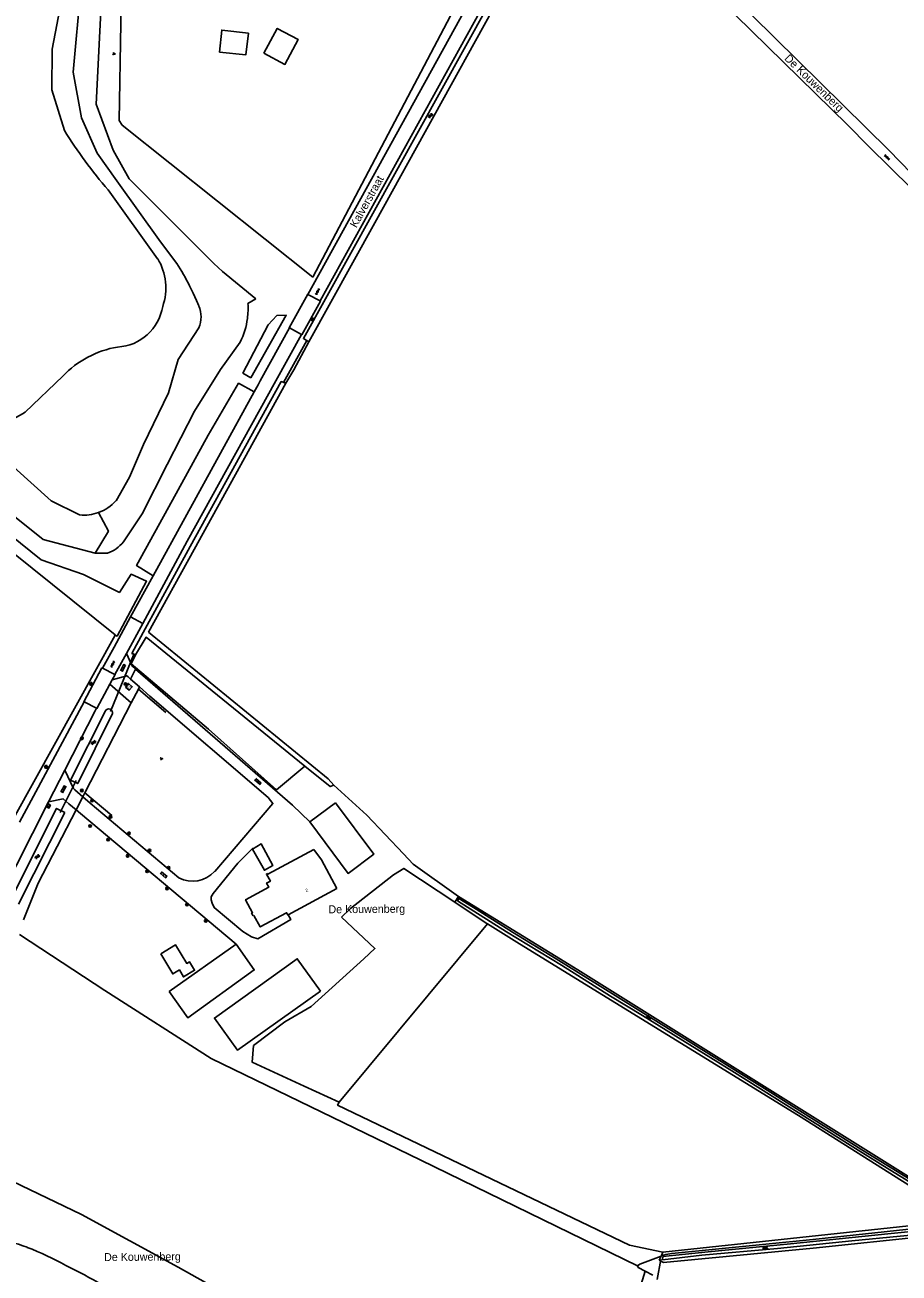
# Model space of a CAD drawing. Extents: x 133000 to 136000, y 400500 to 403500.
# Drawn here: x 134302.6 to 134575.6, y 401221.4 to 401611.2 of the extents above; entities that cross this region are included whole.
import ezdxf

# ---------------------------------------------------------------- set-up
doc = ezdxf.new("R2010")
doc.units = 0
for name, color, linetype in [('gg-afsc-erfafscheiding', 7, 'Continuous'), ('gg-afsc-hekwerk', 7, 'Continuous'), ('gg-anno-huisnummerreeks BGT', 7, 'Continuous'), ('gg-anno-openbare ruimte label', 7, 'Continuous'), ('gg-bbg-bijgebouw', 7, 'Continuous'), ('gg-bbg-gedigitaliseerde bebouwing', 7, 'Continuous'), ('gg-bbg-gedigitaliseerde bijgebouw', 7, 'Continuous'), ('gg-bbg-hoofdgebouw', 7, 'Continuous'), ('gg-knt-bronhoudergrens', 7, 'Continuous'), ('gg-knt-onverhard', 7, 'Continuous'), ('gg-knt-verharding', 7, 'Continuous'), ('gg-kntw-bovenkant insteek waterloop', 7, 'Continuous'), ('gg-kntw-waterlijn', 7, 'Continuous'), ('gg-kwrk-duiker nz buis', 7, 'Continuous'), ('gt-grn-groengrens', 7, 'Continuous'), ('gt-grn-vlakafsluiter', 7, 'Continuous'), ('gt-grn-weggrens', 7, 'Continuous'), ('gt-symb-boom', 7, 'Continuous'), ('gt-symb-gesloten verharding', 7, 'Continuous'), ('gt-symb-groenvak', 7, 'Continuous'), ('gt-symb-klinker verharding', 7, 'Continuous'), ('gt-symb-lichtmast', 7, 'Continuous'), ('gt-symb-rioolschacht', 7, 'Continuous'), ('gt-symb-watersymbool', 7, 'Continuous')]:
    doc.layers.add(name, color=color, linetype=linetype)

# ---------------------------------------------------------------- blocks, each defined once
blk = doc.blocks.new('gt0-WA')
at = {"layer": 'gt-symb-watersymbool'}
for centre, start, end in [((-0.32, 0.02), 28.0725, 151.9275), ((0.43, 0.42), 208.0725, 331.9275), ((-0.32, -0.43), 28.0725, 151.9275), ((0.43, -0.03), 208.0725, 331.9275)]:
    blk.add_arc(centre, 0.425, start, end, dxfattribs=at)
blk = doc.blocks.new('gt0-BOOM')
at = {"layer": 'gt-symb-boom'}
for radius in [0.4, 0.2]:
    blk.add_circle((0, 0), radius, dxfattribs=at)
blk = doc.blocks.new('gt0-GESVH1')
at = {"layer": 'gt-symb-gesloten verharding'}
for p, q in [((-0.99, -0.26), (0.01, 0.24)), ((0.01, -0.26), (-0.99, 0.24)), ((0.01, 0.24), (1.01, -0.26)), ((1.01, 0.24), (0.01, -0.26))]:
    blk.add_line(p, q, dxfattribs=at)
blk = doc.blocks.new('gt0-GRVAK')
at = {"layer": 'gt-symb-groenvak'}
for p, q in [((-0.11, 0.19), (-0.23, 0.24)), ((-0.18, 0.15), (0.09, 0.15)), ((-0.09, 0.21), (-0.16, 0.32)), ((-0.05, 0.21), (-0.05, 0.39)), ((0, 0.21), (0.06, 0.32)), ((0.01, 0.19), (0.13, 0.24)), ((0.26, -0.05), (0.2, 0.06)), ((0.3, -0.05), (0.3, 0.13)), ((0.35, -0.05), (0.41, 0.06)), ((-0.25, -0.23), (-0.36, -0.18)), ((-0.32, -0.26), (-0.05, -0.26)), ((-0.23, -0.21), (-0.29, -0.1)), ((-0.18, -0.2), (-0.18, -0.02)), ((-0.14, -0.21), (-0.07, -0.1)), ((-0.12, -0.23), (0, -0.18)), ((0.24, -0.07), (0.12, -0.02)), ((0.17, -0.11), (0.44, -0.11)), ((0.37, -0.07), (0.49, -0.02))]:
    blk.add_line(p, q, dxfattribs=at)
blk = doc.blocks.new('gt0-KL1')
at = {"layer": 'gt-symb-klinker verharding'}
for p, q in [((-1.15, 0.3), (1.15, 0.3)), ((-1, -0.3), (-1, 0.3)), ((-0.5, 0.3), (-0.5, 0.45)), ((0, -0.3), (0, 0.3)), ((0.5, 0.3), (0.5, 0.45)), ((1, -0.3), (1, 0.3)), ((-1.15, -0.3), (1.15, -0.3)), ((-0.5, -0.45), (-0.5, -0.3)), ((0.5, -0.45), (0.5, -0.3))]:
    blk.add_line(p, q, dxfattribs=at)
blk = doc.blocks.new('gt0-LMAST')
at = {"layer": 'gt-symb-lichtmast'}
for p, q in [((-0.18, 0.17), (-0.45, 0.44)), ((-0.01, 0.25), (-0.01, 0.62)), ((0.17, 0.17), (0.44, 0.44)), ((-0.26, 0), (-0.63, 0)), ((-0.18, -0.18), (-0.45, -0.45)), ((-0.01, -0.25), (-0.01, -0.63)), ((0.44, -0.45), (0.17, -0.18)), ((0.24, 0), (0.62, 0))]:
    blk.add_line(p, q, dxfattribs=at)
blk.add_circle((-0.01, 0), 0.25, dxfattribs=at)
blk = doc.blocks.new('gt0-RS')
at = {"layer": 'gt-symb-rioolschacht'}
blk.add_lwpolyline([(-0.5, -0.5), (0.5, -0.5), (0.5, 0.5), (-0.5, 0.5)], close=True, dxfattribs=at)
blk.add_circle((0, 0), 0.375, dxfattribs=at)

msp = doc.modelspace()

# ---------------------------------------------------------------- linework, layer by layer
at = {"layer": 'gg-afsc-erfafscheiding'}
for points in [[(134332.88, 401579.92), (134332.02, 401581.37), (134333.03, 401642.26), (134334.83, 401719.99), (134335.66, 401719.97)], [(134493.93, 401223.6), (134494.63, 401224.16), (134501.27, 401226.67)]]:
    msp.add_lwpolyline(points, dxfattribs=at)
at = {"layer": 'gg-afsc-hekwerk'}
for p, q in [((134392.49, 401532.45), (134332.88, 401579.92)), ((134392.49, 401532.45), (134332.88, 401579.92)), ((134299.5, 401364.26), (134330.72, 401420.64)), ((134337.98, 401403.8), (134335.75, 401399.49)), ((134346.58, 401396.42), (134337.98, 401403.8)), ((134335.75, 401399.49), (134321.25, 401371.41)), ((134321.25, 401371.41), (134329.7, 401364.27))]:
    msp.add_line(p, q, dxfattribs=at)
for points in [[(134478.09, 401725.8), (134483.09, 401725.88), (134464.48, 401670.61), (134457.86, 401655.85), (134439.49, 401621.84), (134392.49, 401532.45)], [(134478.09, 401725.8), (134483.09, 401725.88), (134464.48, 401670.61), (134457.86, 401655.85), (134439.49, 401621.84), (134392.49, 401532.45)], [(134330.72, 401420.64), (134330.75, 401420.7), (134285.1, 401457.26)]]:
    msp.add_lwpolyline(points, dxfattribs=at)
at = {"layer": 'gg-bbg-bijgebouw'}
for p, q in [((134391.49, 401362.27), (134399.55, 401368.3)), ((134347.65, 401309.29), (134368.5, 401324.14))]:
    msp.add_line(p, q, dxfattribs=at)
for points in [[(134391.49, 401362.27), (134403.48, 401346.2), (134411.54, 401352.26), (134399.55, 401368.3)], [(134373.65, 401353.83), (134377.38, 401347.2), (134380.02, 401348.68), (134376.37, 401355.4), (134373.65, 401353.83)]]:
    msp.add_lwpolyline(points, dxfattribs=at)
at = {"layer": 'gg-bbg-gedigitaliseerde bebouwing'}
for p, q in [((134384.79, 401333.31), (134399.96, 401341.45)), ((134373.81, 401332.94), (134374.1, 401333.1))]:
    msp.add_line(p, q, dxfattribs=at)
for points in [[(134377.2, 401602.36), (134383.77, 401598.85), (134387.91, 401606.61), (134381.34, 401610.12), (134377.2, 401602.36)], [(134374.1, 401333.1), (134376.04, 401329.49), (134384.29, 401333.91), (134384.65, 401333.23), (134384.79, 401333.31)]]:
    msp.add_lwpolyline(points, dxfattribs=at)
at = {"layer": 'gg-bbg-gedigitaliseerde bijgebouw'}
for points in [[(134363.36, 401602.7), (134364.04, 401609.58), (134372.38, 401608.58), (134371.58, 401601.88), (134363.36, 401602.7)], [(134344.99, 401321.11), (134349.63, 401323.88), (134353.1, 401318.07), (134353.96, 401318.59), (134355.53, 401315.97), (134352.07, 401313.9), (134350.78, 401316.05), (134348.74, 401314.83), (134344.99, 401321.11)], [(134347.65, 401309.29), (134353.44, 401301.09), (134374.2, 401316.05), (134368.5, 401324.14)], [(134394.84, 401309.46), (134387.6, 401319.56), (134361.76, 401301.04), (134368.97, 401290.97), (134394.84, 401309.46)]]:
    msp.add_lwpolyline(points, dxfattribs=at)
at = {"layer": 'gg-bbg-hoofdgebouw'}
for points in [[(134333.95, 401404.4), (134334.95, 401405.52), (134336.07, 401404.52), (134335.07, 401403.4), (134333.95, 401404.4)], [(134373.81, 401332.94), (134373.37, 401333.74), (134373.66, 401333.9), (134371.48, 401337.98), (134378.73, 401341.87), (134378.04, 401343.17), (134379.23, 401343.81), (134377.98, 401346.02), (134378.29, 401346.17), (134378.38, 401346), (134392.82, 401353.69)], [(134399.96, 401341.45), (134395.18, 401350.45), (134392.82, 401353.69)]]:
    msp.add_lwpolyline(points, dxfattribs=at)
at = {"layer": 'gg-knt-bronhoudergrens'}
for p, q in [((134391.21, 401512.26), (134386.56, 401503.52)), ((134386.56, 401503.52), (134384, 401499.28)), ((134381.18, 401372.34), (134389.97, 401379.74)), ((134417.71, 401345.8), (134404.29, 401335.28)), ((134404.29, 401335.28), (134401.48, 401332.54)), ((134400.71, 401274.81), (134447, 401330.44)), ((134501.82, 401227.88), (134595.84, 401238.01)), ((134494.11, 401223.11), (134493.93, 401223.6)), ((134496.23, 401222.02), (134494.11, 401223.11)), ((134498.65, 401220.77), (134496.23, 401222.02))]:
    msp.add_line(p, q, dxfattribs=at)
for points in [[(134335.75, 401411.67), (134359.85, 401391.28), (134381.18, 401372.34)], [(134399.07, 401373.81), (134409.34, 401364.39), (134420.82, 401352.28), (134423.86, 401349.07), (134437.93, 401338.96)], [(134417.71, 401345.8), (134420.88, 401347.78), (134436.79, 401337.21)], [(134408.41, 401319.51), (134411.87, 401322.73), (134401.48, 401332.54)], [(134300.83, 401327.08), (134327.5, 401309.6), (134360.71, 401288.43), (134426.2, 401256.6), (134493.93, 401223.6)], [(134408.41, 401319.51), (134392, 401304.68), (134383.78, 401299.84), (134373.9, 401292.43), (134373.48, 401287.26), (134389.8, 401279.8), (134400.71, 401274.81)], [(134400.71, 401274.81), (134400.2, 401273.86), (134491.4, 401230.06), (134501.82, 401227.88)], [(134282.47, 401257.84), (134320.18, 401239.69), (134350.42, 401223.21), (134358.95, 401218.45)], [(134495.01, 401217.94), (134496.23, 401222.02)]]:
    msp.add_lwpolyline(points, dxfattribs=at)
at = {"layer": 'gg-knt-onverhard'}
msp.add_lwpolyline([(134342.56, 401439.14), (134337.42, 401442.34), (134348.69, 401462.78), (134359.8, 401483.07), (134369.3, 401499.29), (134374.15, 401496.57)], dxfattribs=at)
at = {"layer": 'gg-knt-verharding'}
for p, q in [((134390.95, 401527.03), (134444.34, 401623.8)), ((134394.72, 401525.02), (134448.88, 401623.04)), ((134524.54, 401614.27), (134559.45, 401579.98)), ((134559.45, 401579.98), (134566.18, 401573.24)), ((134394.72, 401525.02), (134390.95, 401527.03)), ((134394.84, 401524.95), (134394.72, 401525.02)), ((134376.04, 401500), (134385.17, 401516.55)), ((134385.17, 401516.55), (134388.9, 401514.49)), ((134380.89, 401500), (134388.9, 401514.49)), ((134375.38, 401498.8), (134376.04, 401500)), ((134374.15, 401496.57), (134342.56, 401439.14)), ((134374.15, 401496.57), (134375.38, 401498.8)), ((134335.57, 401426.29), (134342.56, 401439.14)), ((134334.3, 401414.88), (134339.36, 401424.24)), ((134334.3, 401414.88), (134330.6, 401408.35)), ((134335.75, 401411.67), (134334.3, 401414.88)), ((134326.76, 401410.32), (134330.6, 401408.35)), ((134336.12, 401410.85), (134335.75, 401411.67)), ((134336.12, 401410.85), (134337.13, 401409.98)), ((134329.8, 401406.65), (134329.09, 401405.33)), ((134330.69, 401408.31), (134329.8, 401406.65)), ((134330.6, 401408.35), (134330.69, 401408.31)), ((134335.51, 401406.9), (134334.77, 401407.55)), ((134338.31, 401404.43), (134335.51, 401406.9)), ((134337.13, 401409.98), (134344.07, 401403.98)), ((134341.54, 401401.58), (134338.31, 401404.43)), ((134305.2, 401370.32), (134321.07, 401399.77)), ((134324.95, 401397.8), (134321.07, 401399.77)), ((134309.95, 401368.61), (134315.01, 401378.46)), ((134315.01, 401378.46), (134317.7, 401372.7)), ((134317.7, 401372.7), (134318.18, 401372.28)), ((134318.18, 401372.28), (134320.62, 401370.17)), ((134294.9, 401338.89), (134309.95, 401368.61)), ((134305.2, 401370.32), (134300.84, 401362.16)), ((134316.27, 401367.98), (134318.51, 401366.08)), ((134320.62, 401370.17), (134322.93, 401368.18)), ((134322.93, 401368.18), (134350.64, 401344.86)), ((134318.51, 401366.08), (134319.9, 401364.9)), ((134368.5, 401324.14), (134319.9, 401364.9))]:
    msp.add_line(p, q, dxfattribs=at)
for points in [[(134583.02, 401561.16), (134572.4, 401572.05), (134515.4, 401628.34), (134505.95, 401637.58)], [(134605.68, 401534.24), (134599.41, 401540.47), (134566.18, 401573.24)], [(134390.95, 401527.03), (134390.87, 401527.07), (134385.06, 401516.61), (134385.17, 401516.55)], [(134388.9, 401514.49), (134389, 401514.43), (134394.84, 401524.95)], [(134339.36, 401424.24), (134353.26, 401450), (134380.89, 401500)], [(134326.76, 401410.32), (134330.46, 401416.89), (134335.57, 401426.29)], [(134321.07, 401399.77), (134320.92, 401399.84), (134326.58, 401410.41), (134326.76, 401410.32)], [(134329.8, 401406.65), (134334.34, 401407.95), (134334.77, 401407.55)], [(134329.09, 401405.33), (134325.02, 401397.76), (134324.95, 401397.8)], [(134391.49, 401362.27), (134386.08, 401367.57), (134344.07, 401403.98)], [(134361.82, 401346.8), (134380.03, 401368.03), (134378.57, 401369.87), (134341.54, 401401.58)], [(134315.01, 401378.46), (134324.54, 401397.02), (134324.95, 401397.8)], [(134309.95, 401368.61), (134314.54, 401369.45), (134316.27, 401367.98)], [(134384.79, 401333.31), (134385.61, 401331.83), (134375.33, 401325.82), (134373.29, 401326.45), (134370.64, 401328.09), (134361.71, 401335.54), (134361, 401336.88), (134360.72, 401337.98), (134360.76, 401338.85), (134361.35, 401339.91), (134369.04, 401349.38), (134373.59, 401353.99), (134373.65, 401353.83)]]:
    msp.add_lwpolyline(points, dxfattribs=at)
msp.add_arc((134354.98, 401353.01), 9.23, 241.9449, 317.7404, dxfattribs=at)
at = {"layer": 'gg-kntw-bovenkant insteek waterloop'}
for p, q in [((134391.21, 401512.26), (134411.81, 401549.41)), ((134344.92, 401543.46), (134349.98, 401536.72)), ((134356.15, 401525.16), (134356.9, 401523.42)), ((134310.7, 401462.61), (134290.8, 401480.44)), ((134319.63, 401458.16), (134310.7, 401462.61)), ((134300.59, 401336.65), (134315.04, 401365.21)), ((134436.79, 401337.21), (134437.93, 401338.96)), ((134501.27, 401226.67), (134500.68, 401225.43)), ((134501.27, 401226.67), (134501.36, 401226.85))]:
    msp.add_line(p, q, dxfattribs=at)
for points in [[(134317.46, 401693.59), (134321.65, 401685.89), (134323.48, 401639.5), (134320.01, 401622.76), (134317.57, 401596.43), (134320.22, 401582.14), (134325.11, 401571.11), (134331.24, 401562.54), (134344.92, 401543.46)], [(134478.43, 401653.47), (134477.46, 401654.53), (134473.92, 401652.25), (134467.12, 401646.33), (134461.06, 401639.22), (134455.78, 401631.39), (134447.1, 401617.06), (134389.56, 401513.27), (134391.21, 401512.26)], [(134411.81, 401549.41), (134448.75, 401616.05), (134456.75, 401630.34), (134462.04, 401638.16), (134468.1, 401645.28), (134474.9, 401651.19), (134478.43, 401653.47)], [(134353.98, 401529.73), (134355.1, 401527.46), (134356.15, 401525.16)], [(134356.92, 401516.63), (134350.45, 401506.75), (134347.4, 401496.3), (134339.58, 401480.14), (134335.19, 401469.96), (134331, 401462.62)], [(134384, 401499.28), (134382.62, 401499.83), (134354.18, 401448.27), (134339.47, 401421.43), (134335.96, 401414.93), (134337.1, 401414.45)], [(134341.12, 401421.58), (134355.4, 401447.37), (134384, 401499.28)], [(134337.1, 401414.45), (134340.37, 401419.98), (134389.97, 401379.74)], [(134399.07, 401373.81), (134397.27, 401375.74), (134341.12, 401421.58)], [(134329.87, 401396.17), (134319.05, 401374.24), (134316.76, 401375.38), (134327.68, 401396.97)], [(134389.97, 401379.74), (134397.92, 401373.3), (134399.07, 401373.81)], [(134315.04, 401365.21), (134312.46, 401366.51), (134298.23, 401338.27)], [(134447, 401330.44), (134446.59, 401330.7), (134436.79, 401337.21)], [(134437.93, 401338.96), (134475.25, 401316.08), (134598.49, 401239.07)], [(134595.84, 401238.01), (134571.83, 401253.12), (134545.01, 401270.12), (134456.18, 401324.72), (134447, 401330.44)], [(134501.36, 401226.85), (134502.72, 401227.2), (134504.59, 401227.54), (134548.62, 401231.82), (134584.48, 401235.72), (134584.99, 401235.74), (134585.04, 401233.07)], [(134500.68, 401225.43), (134501.99, 401224.65), (134548.73, 401229.18), (134584.43, 401232.95)]]:
    msp.add_lwpolyline(points, dxfattribs=at)
for centre, radius, start, end in [((134276.41, 401489.92), 87.2, 27.1704, 32.4624), ((134348.64, 401520), 8.94, 337.8592, 22.4618), ((134320.83, 401471.78), 13.69, 290.1045, 317.9559), ((134320.85, 401471.81), 13.71, 264.9081, 290.0169), ((134328.72, 401396.41), 1.18, 348.3651, 151.6099), ((134292.1, 401202.2), 29.42, 67.727, 89.7351), ((134267.19, 401136.47), 99.7, 61.0966, 68.7972), ((134200.83, 400993.95), 256.77, 60.6207, 63.5064)]:
    msp.add_arc(centre, radius, start, end, dxfattribs=at)
at = {"layer": 'gg-kntw-waterlijn'}
for p, q in [((134328.55, 401559.66), (134344.01, 401538.16)), ((134314.42, 401501.51), (134302.67, 401490.3))]:
    msp.add_line(p, q, dxfattribs=at)
for points in [[(134314.89, 401578.2), (134310.91, 401590.9), (134311.1, 401603.68), (134317.78, 401639.07), (134318.14, 401675.4), (134310.36, 401686.82)], [(134579.07, 401250.56), (134564.47, 401259.51), (134552.74, 401266.97), (134544.62, 401272.07), (134534.42, 401278.48), (134482.2, 401311.04), (134468.46, 401319.48), (134454.82, 401327.86), (134443.46, 401335), (134438.09, 401338.38), (134437.63, 401337.66), (134452.98, 401328.01), (134470.14, 401317.56), (134485.43, 401307.9), (134495.46, 401301.79), (134508.05, 401293.99), (134523.36, 401284.5), (134561.18, 401260.86), (134572.73, 401253.64), (134582.34, 401247.72)], [(134501.78, 401226.54), (134515.96, 401228.02), (134541.7, 401230.51), (134572.08, 401233.64), (134584.49, 401234.85), (134584.51, 401234.49), (134584.53, 401233.68), (134583.79, 401233.65), (134575.9, 401232.91), (134560.86, 401231.5), (134537.6, 401229.09), (134513.96, 401226.94), (134501.74, 401225.53), (134501.78, 401226.54)]]:
    msp.add_lwpolyline(points, dxfattribs=at)
for centre, radius, start, end in [((134440.65, 401656.57), 148.18, 211.9306, 220.8438), ((134329.38, 401529.11), 17.21, 340.2307, 31.7296), ((134330.65, 401525.69), 15.12, 273.1741, 350.8345), ((134336.54, 401480.55), 30.48, 99.5476, 136.543), ((134282.8, 401521.47), 36.96, 276.1717, 302.5341)]:
    msp.add_arc(centre, radius, start, end, dxfattribs=at)
at = {"layer": 'gg-kwrk-duiker nz buis'}
for p, q in [((134390.6, 401512.63), (134383.36, 401499.54)), ((134329.32, 401396.82), (134336.62, 401414.85)), ((134318.54, 401375.27), (134313.6, 401365.25)), ((134500, 401219.4), (134501.16, 401225.66))]:
    msp.add_line(p, q, dxfattribs=at)
at = {"layer": 'gt-grn-groengrens'}
for p, q in [((134372.22, 401524.21), (134374.63, 401525.7)), ((134328.35, 401446.22), (134324.51, 401446.2)), ((134329.09, 401405.33), (134335.75, 401399.49)), ((134337.98, 401403.8), (134338.31, 401404.43)), ((134321.25, 401371.41), (134320.62, 401370.17)), ((134501.36, 401226.85), (134501.82, 401227.88))]:
    msp.add_line(p, q, dxfattribs=at)
for points in [[(134374.63, 401525.7), (134364.27, 401534.15), (134361.52, 401536.71), (134335.16, 401563.1), (134330.15, 401572.11), (134324.76, 401586.49), (134328.31, 401657.01), (134327.37, 401687.12), (134324.01, 401697.17)], [(134373.09, 401500.94), (134370.66, 401502.47), (134378.53, 401517.49), (134381.27, 401520.46), (134384.15, 401520.51), (134373.09, 401500.94)], [(134369.83, 401512.17), (134363.68, 401503.56), (134355.53, 401490.55), (134346.98, 401473.88), (134339.14, 401458.46), (134333.29, 401449.72)], [(134324.51, 401446.2), (134308.29, 401450.52), (134283.53, 401470.18), (134268.31, 401483.6), (134262.74, 401488.32), (134261.12, 401489.57)], [(134285.1, 401457.26), (134286.71, 401458.82), (134291.92, 401456.7), (134307.66, 401444.14), (134320.86, 401439.53), (134332.09, 401433.95), (134335.7, 401439.65), (134340.57, 401437.44), (134331.31, 401420.32), (134330.72, 401420.64)], [(134325.54, 401458.93), (134328.62, 401453.1), (134324.51, 401446.2)], [(134302.12, 401331.72), (134306.69, 401343.19), (134318.51, 401366.08)]]:
    msp.add_lwpolyline(points, dxfattribs=at)
for centre, radius, start, end in [((134348.18, 401522.71), 24.08, 352.3741, 3.5803), ((134348.42, 401522.68), 23.85, 333.8425, 352.3497), ((134324.6, 401456.75), 11.18, 289.6041, 321.0068)]:
    msp.add_arc(centre, radius, start, end, dxfattribs=at)
at = {"layer": 'gt-grn-vlakafsluiter'}
msp.add_line((134337.1, 401414.45), (134335.75, 401411.67), dxfattribs=at)
at = {"layer": 'gt-grn-weggrens'}
for p, q in [((134339.36, 401424.24), (134335.57, 401426.29)), ((134335.51, 401406.9), (134337.13, 401409.98)), ((134320.62, 401370.17), (134318.51, 401366.08))]:
    msp.add_line(p, q, dxfattribs=at)

# ---------------------------------------------------------------- block references
at = {"layer": 'gt-symb-boom'}
for p in [(134333.97, 401405.37), (134320.34, 401372.08), (134323.51, 401368.92), (134329.28, 401363.89), (134322.95, 401361), (134328.54, 401356.74), (134335.04, 401358.75), (134334.64, 401351.7), (134341.46, 401353.36), (134347.43, 401348), (134340.75, 401346.87), (134346.94, 401341.49), (134353.15, 401336.44), (134359.03, 401331.41)]:
    msp.add_blockref('gt0-BOOM', p, dxfattribs=at)
at = {"layer": 'gt-symb-gesloten verharding'}
for p, rotation in [((134571.81, 401569.85), -45.04049171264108), ((134393.94, 401527.9), 61.12898209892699), ((134329.94, 401411.55), 62.10272896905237)]:
    msp.add_blockref('gt0-GESVH1', p, dxfattribs=dict(at, rotation=rotation))
at = {"layer": 'gt-symb-groenvak'}
msp.add_blockref('gt0-GRVAK', (134330.3, 401602.23), dxfattribs=at)
at = {"layer": 'gt-symb-groenvak', "rotation": 135}
msp.add_blockref('gt0-GRVAK', (134345.18, 401382.01), dxfattribs=at)
at = {"layer": 'gt-symb-klinker verharding'}
for p, rotation in [((134333.21, 401410.4), 62.10272896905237), ((134375.31, 401374.9), -40.458381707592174), ((134314.59, 401372.53), 62.15337781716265), ((134345.91, 401345.73), -40.458381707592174)]:
    msp.add_blockref('gt0-KL1', p, dxfattribs=dict(at, rotation=rotation))
at = {"layer": 'gt-symb-lichtmast'}
for p in [(134392.39, 401519.25), (134323.25, 401405.37), (134309.16, 401379.5)]:
    msp.add_blockref('gt0-LMAST', p, dxfattribs=at)
at = {"layer": 'gt-symb-lichtmast', "rotation": -27.334075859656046}
msp.add_blockref('gt0-LMAST', (134320.33, 401388.38), dxfattribs=at)
at = {"layer": 'gt-symb-rioolschacht', "rotation": -120.8752916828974}
msp.add_blockref('gt0-RS', (134309.85, 401367.32), dxfattribs=at)
at = {"layer": 'gt-symb-watersymbool'}
for p, rotation in [((134429.21, 401582.84), 61.00102285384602), ((134323.94, 401387.05), 54.97512672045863), ((134306.38, 401351.39), 54.97512672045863), ((134497.32, 401301.17), -31.72006011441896), ((134533.75, 401229.1), 25.89914898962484)]:
    msp.add_blockref('gt0-WA', p, dxfattribs=dict(at, rotation=rotation))

# ---------------------------------------------------------------- texts
at = {"layer": 'gg-anno-huisnummerreeks BGT'}
for s, rotation, p in [('10', 318.2, (134334.1, 401404.6)), ('2', 28.2, (134390.46, 401340.32))]:
    msp.add_text(s, height=1, rotation=rotation, dxfattribs=at).set_placement(p)
at = {"layer": 'gg-anno-openbare ruimte label'}
for s, rotation, p in [('De Kouwenberg', 315.9, (134539.59, 401600.51)), ('Kalverstraat', 60.9, (134406.07, 401547.64)), ('De Kouwenberg', 0.5, (134397.35, 401333.74)), ('De Kouwenberg', 0.5, (134327.28, 401225.13))]:
    msp.add_text(s, height=2.5, rotation=rotation, dxfattribs=at).set_placement(p)

doc.saveas('drawing.dxf')
